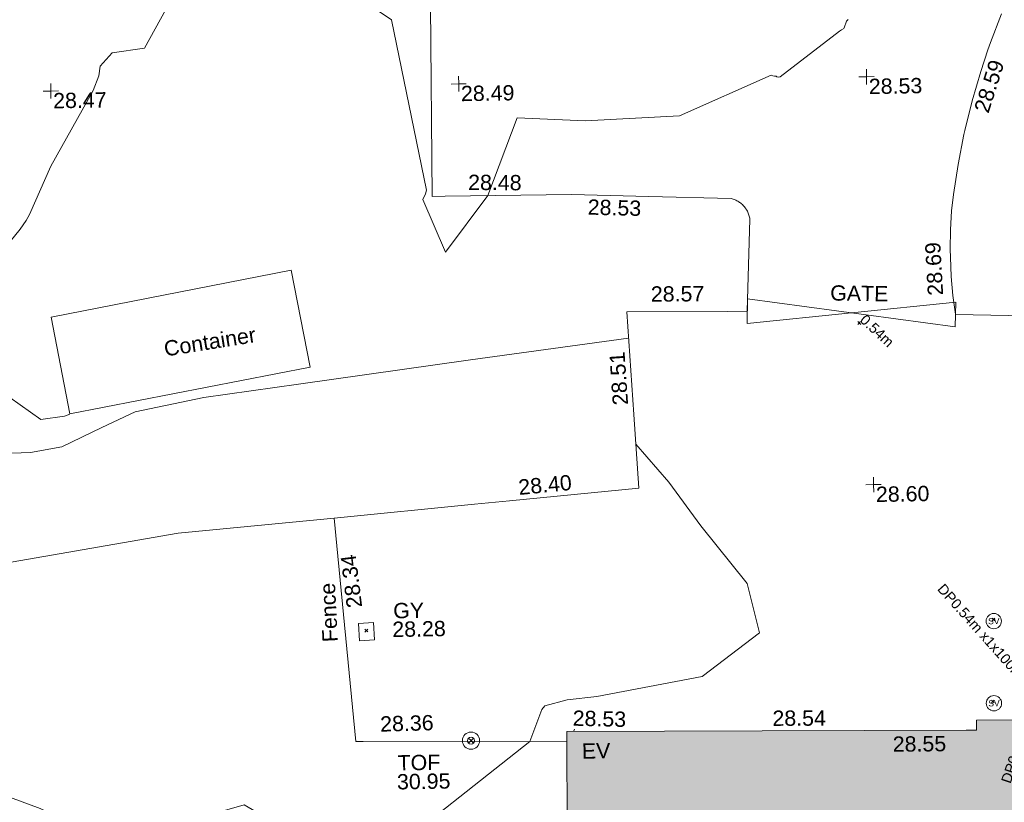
# Model space of a CAD drawing. Header units: millimetres. Extents: x -287732 to 520720, y -88450 to 287754.
# Tile 263 of 383: x -6642 to 17496, y 207073 to 226257. Entities that reach past the tile are written whole.
import ezdxf

# ---------------------------------------------------------------- set-up
doc = ezdxf.new("R2010")
doc.units = ezdxf.units.MM
doc.linetypes.add('IMPORT-UG_ELEC_QLB2 _2_', pattern=[2500, 1500, -300.0000000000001, 0, -50, 150, -300.0000000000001, 0, -200])
doc.linetypes.add('IMPORT-UG_ELEC_STREET LIGHTING_QLB2 _2_', pattern=[2700, 1500, -300.0000000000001, 0, -250, 150, -300.0000000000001, 0, -200])
for name, color, linetype, lineweight, true_color in [('00__TOPO__TOP_OF_FENCE_SYMBOL', 7, 'Continuous', 9, 0x666666), ('00_TOPO_EAVE', 7, 'Continuous', 9, 0x666666), ('00_TOPO_SERV_STOP_VALVE', 7, 'Continuous', 9, 0x666666), ('00_UAV_BUILDING_OUTLINE', 5, 'Continuous', 9, 0x0000ff), ('00_UAV_EAVE', 7, 'Continuous', 9, 0x666666), ('00_UAV_FENCE', 7, 'Continuous', 9, 0x264c2f), ('00_UAV_GATE', 7, 'Continuous', 9, 0xa50000), ('00_UAV_LEVEL_SPOT', 7, 'Continuous', 9, 0x666666), ('00_UAV_SERV_GULLY', 7, 'Continuous', 9, 0x5252a5), ('00_UAV_TOP_OF_FENCE', 6, 'Continuous', 9, 0xff00ff), ('00_UAV_VEGETATION', 7, 'Continuous', 9, 0x52a552), ('01_DTM_CONTOUR_MNR', 7, 'Continuous', 9, 0xa5a552), ('12333-PUM-2D-U-0001-C01 - Rev2_REVIT IMPORT_dwg', 7, 'Continuous', 9, 0x767676), ('A_RHA_Line', 7, 'Continuous', 9, 0x00a600), ('PUM-ELECTRIC-QLB2', 1, 'IMPORT-UG_ELEC_QLB2 _2_', 9, 0xff0000)]:
    doc.layers.add(name, color=color, linetype=linetype, lineweight=lineweight, true_color=true_color)
for name, color, linetype, lineweight in [('00_UAV_CONTAINER', 7, 'Continuous', 9), ('00_UAV_DRIVE_WAY', 7, 'Continuous', 9), ('A_RHA_Detail', 7, 'Continuous', 9), ('GEN-TEXT', 7, 'Continuous', 9)]:
    doc.layers.add(name, color=color, linetype=linetype, lineweight=lineweight)
doc.styles.add('Arial_1', font='arial.ttf', dxfattribs={"height": 250})
doc.styles.add('Swis721 Lt BT', font='swissl.ttf', dxfattribs={"height": 399.9999999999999})
doc.styles.add('Swis721 Lt BT_2', font='swissl.ttf', dxfattribs={"height": 375})

# ---------------------------------------------------------------- blocks, each defined once
blk = doc.blocks.new('12333-PUM-2D-U-0001-C01 - Rev2_REVIT IMPORT_dwg_MSL_Eaves_SYM_1-V77-Site Location Plan Proposed')
at = {"layer": '00_TOPO_EAVE', "color": 254, "true_color": 0xcccccc}
blk.add_line((64.5046013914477, 198.1352292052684), (116.0873754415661, 356.5791934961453), dxfattribs=at)
blk = doc.blocks.new('12333-PUM-2D-U-0001-C01 - Rev2_REVIT IMPORT_dwg__U71-2077601-Site Location Plan Proposed')
at = {"layer": '00_UAV_GATE', "color": 9, "true_color": 0xe1aaaa, "flags": 128}
blk.add_lwpolyline([(9.869263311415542, 299.8376187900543), (-9.869263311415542, -299.8376187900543), (-5094.130736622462, 467.8376187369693), (-5113.869263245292, -131.8376188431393)], close=True, dxfattribs=at)
blk = doc.blocks.new('12333-PUM-2D-U-0001-C01 - Rev2_REVIT IMPORT_dwg_MSL_Sluice_Valve_SYM-2077246-Site Location Plan Proposed')
at = {"layer": '00_TOPO_SERV_STOP_VALVE', "color": 254, "true_color": 0xcccccc}
blk.add_circle((0, 0), 500.0000000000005, dxfattribs=at)
at = {"layer": '00_TOPO_SERV_STOP_VALVE', "insert": (0, 198.9876086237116), "char_height": 399.9999999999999, "width": 785.1100955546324, "attachment_point": 2, "line_spacing_factor": 1.005061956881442, "style": 'Swis721 Lt BT'}
blk.add_mtext('SV', dxfattribs=at)
blk = doc.blocks.new('12333-PUM-2D-U-0001-C01 - Rev2_REVIT IMPORT_dwg_MSL_Node_LineworkTOF-2077248-Site Location Plan Proposed')
at = {"layer": '00__TOPO__TOP_OF_FENCE_SYMBOL', "color": 254, "true_color": 0xcccccc, "flags": 128}
for points in [[(165.3591892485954, 165.3591892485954), (0, 0), (-165.3591892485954, 165.3591892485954)], [(165.3591892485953, -165.3591892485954), (0, 0), (-165.3591892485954, -165.3591892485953)]]:
    blk.add_lwpolyline(points, dxfattribs=at)
at = {"layer": '00__TOPO__TOP_OF_FENCE_SYMBOL', "color": 254, "true_color": 0xcccccc}
for radius in [562.5594001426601, 233.853208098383]:
    blk.add_circle((0, 0), radius, dxfattribs=at)
blk = doc.blocks.new('12333-PUM-2D-U-0001-C01 - Rev2_REVIT IMPORT_dwg_UAV-2077255-Site Location Plan Proposed')
at = {"layer": '00_UAV_LEVEL_SPOT', "color": 254, "true_color": 0xcccccc, "flags": 128}
for points in [[(0, -500.0000000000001), (0, 0), (-500.0000000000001, 0)], [(500.0000000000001, 0), (0, 0), (0, 500.0000000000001)]]:
    blk.add_lwpolyline(points, dxfattribs=at)
blk = doc.blocks.new('12333-PUM-2D-U-0001-C01 - Rev2_REVIT IMPORT_dwg_MGS62954_T2_Galway_ITM_3d_Rev1-2077680-Site Location Plan Proposed')
at = {"layer": '00_UAV_CONTAINER', "color": 254, "true_color": 0xcccccc, "flags": 128}
blk.add_lwpolyline([(533899909.474, 725774460.579), (533905816.474, 725775502.579), (533906237.1468066, 725773117.8244237), (533900330.1468066, 725772075.8244237)], close=True, dxfattribs=at)
at = {"layer": '00_UAV_DRIVE_WAY', "color": 254, "true_color": 0xcccccc, "flags": 128}
for points in [[(533916975.474, 725774304.5790001), (533917080.4414999, 725776559.8055), (533917076.690095, 725776585.1326987), (533917071.8813877, 725776610.2805886), (533917066.0238141, 725776635.2050518), (533917059.1276504, 725776659.8623621), (533917051.2049947, 725776684.209263), (533917042.2697462, 725776708.2030405), (533917032.3375803, 725776731.8016021), (533917021.4259214, 725776754.963548), (533917009.5539124, 725776777.6482439), (533916996.7423804, 725776799.8158935), (533916983.0138018, 725776821.4276069), (533916968.3922608, 725776842.4454701), (533916952.9034083, 725776862.8326104), (533916936.5744177, 725776882.553262), (533916919.433935, 725776901.5728278), (533916901.5120309, 725776919.8579414), (533916882.840146, 725776937.3765244), (533916863.4510375, 725776954.0978434), (533916855.474, 725776960.579), (533916835.1372775, 725776976.133991), (533916814.1670182, 725776990.8237244), (533916792.6000113, 725777004.6224289), (533916770.4740925, 725777017.505897), (533916747.8280784, 725777029.4515269), (533916724.7016973, 725777040.4383618), (533916701.1355214, 725777050.447127), (533916677.1708933, 725777059.460264), (533916652.8498552, 725777067.46196), (533916631.4740001, 725777073.5790001), (533914615.0344678, 725777160.0640247), (533912714.474, 725777241.5789999), (533909617.1817485, 725777252.4817597), (533909305.4740001, 725777253.579), (533909343.4881896, 725781941.6789397)], [(533923334.4415001, 725781481.8055001), (533923053.237981, 725780787.6176878), (533922988.0518757, 725780605.07846), (533922801.3506938, 725780082.2632154), (533922579.2215339, 725779366.9795134), (533922387.2401917, 725778643.0214334), (533922363.4415, 725778543.8055), (533922206.1203835, 725777811.5335534), (533922079.6016309, 725777073.3160088), (533922024.4415001, 725776674.8055), (533921991.1096387, 725776208.5319859), (533921977.3325235, 725775741.2716792), (533921977.3367808, 725775733.3619025), (533921977.4414999, 725775538.8055001), (533921991.7216083, 725775071.560295), (533922025.5553892, 725774605.3229324), (533922078.8834863, 725774140.9113506), (533922079.4739999, 725774136.579)]]:
    blk.add_lwpolyline(points, dxfattribs=at)
at = {"layer": '00_UAV_FENCE', "color": 254, "true_color": 0xcccccc}
blk.add_line((533922079.4739999, 725774136.579), (533925815.1303381, 725774002.0280963), dxfattribs=at)
at = {"layer": '00_UAV_FENCE', "color": 254, "true_color": 0xcccccc, "flags": 128}
blk.add_lwpolyline([(533912371.658218, 725763825.1285698), (533907375.3633725, 725763925.9490051), (533907195.474, 725763929.5790001), (533906812.3252095, 725768734.2823689), (533906758.474, 725769409.5790001), (533910209.4739999, 725769690.5789999), (533911066.4202439, 725769758.5906067), (533914241.474, 725770010.5789999), (533914149.3723854, 725771822.0503025), (533914021.474, 725774337.5789999), (533916502.1127393, 725774309.8670574), (533916975.474, 725774304.5790001)], dxfattribs=at)
at = {"layer": '00_UAV_SERV_GULLY', "color": 254, "true_color": 0xcccccc, "flags": 128}
blk.add_lwpolyline([(533907682.4739999, 725766836.5789999), (533907700.474, 725766407.579), (533907334.7834584, 725766392.2353408), (533907316.7834584, 725766821.2353408)], close=True, dxfattribs=at)
at = {"layer": '00_UAV_VEGETATION', "color": 254, "true_color": 0xcccccc, "flags": 128}
for points in [[(533895788.5928769, 725784223.5382576), (533896059.6834999, 725782542.4735001), (533896064.6834999, 725781457.4735001), (533895991.6834999, 725780545.4735), (533896104.6834999, 725778826.4735), (533896080.6834999, 725778102.4735), (533896219.6834999, 725777132.4735), (533896377.6835, 725776176.4735), (533896427.6834999, 725775523.4735001), (533896338.6835, 725774719.4735001), (533896258.6834999, 725774219.4735), (533896074.6834999, 725773501.4735001), (533896034.6835, 725772350.4735), (533896322.6834999, 725771797.4735001), (533896951.6835, 725771366.4735001), (533897740.6835001, 725771118.4735001), (533899345.6835, 725771152.4735001), (533900116.6834999, 725771274.4735), (533901106.6834999, 725771733.4735), (533901930.6834999, 725772099.4735001), (533903618.6834999, 725772421.4735), (533905947.6834999, 725772705.4735), (533910170.6834999, 725773235.4735), (533914054.0476643, 725773696.914248)], [(533906758.474, 725769409.579), (533902934.6834999, 725769110.4735), (533898064.6834999, 725768349.4735), (533893800.6834999, 725767877.4735001), (533893376.6834999, 725767857.4735), (533893000.6835, 725768117.4735), (533892716.6834999, 725769199.4735001), (533892985.6835, 725775845.4735), (533893038.6834999, 725780543.4735), (533892993.9885961, 725782206.2243586)]]:
    blk.add_lwpolyline(points, dxfattribs=at)
at = {"layer": '01_DTM_CONTOUR_MNR', "color": 254, "true_color": 0xcccccc, "flags": 128}
for points in [[(533900331.0128747, 725772070.9147645), (533900194.1931263, 725772023.8978944), (533899615.153304, 725771952.8252816), (533898866.9521033, 725772502.5062977)], [(533898941.5479518, 725776331.7954342), (533899188.6875426, 725776629.3424811), (533899343.4784076, 725776839.6221323), (533899422.9999306, 725776980.4780989), (533899966.0413783, 725778156.2868669), (533901039.2134523, 725779990.860839), (533901182.6708929, 725780348.9550507), (533901218.4496279, 725780590.4796029), (533901518.7580801, 725780906.8085946), (533902316.5004525, 725781011.5730029), (533902851.0736693, 725781948.2268615)], [(533906551.3057993, 725782880.7747858), (533908378.643567, 725781601.1983268), (533909169.0654382, 725777405.1258894), (533909140.8350731, 725777318.7232517), (533909075.4603757, 725777182.4069834), (533909604.3905376, 725775877.3185407), (533910670.0000001, 725777250.0000001), (533911420.7454959, 725779139.3481535), (533913087.1609296, 725779041.9911081), (533915400.5043013, 725779126.1532164), (533917659.7801969, 725780078.2063928), (533917705.5994899, 725780065.4336735), (533917741.6496946, 725780054.3750002), (533917788.2035596, 725780049.1852058), (533917804.7423399, 725780039.1364905), (533917852.6155552, 725780024.1481113), (533917879.5455949, 725780036.873199), (533919353.4517398, 725781132.3808981), (533919405.2239403, 725781163.902699), (533919461.4222188, 725781191.8903105), (533919474.7961379, 725781209.0714775), (533919531.7851685, 725781368.9549524), (533919573.2873967, 725781407.7975446)], [(533898709.0697675, 725762699.0697675), (533899430.0000002, 725762420.0000001), (533900096.6666667, 725762086.6666669), (533900430.0000002, 725761989.6721312), (533901871.2442396, 725761861.2442398), (533902430.0000002, 725761886.6666667), (533904430.0000002, 725762420.0000001), (533905485.7409514, 725761779.0754515), (533906884.2189838, 725760930.0803449), (533907626.3153449, 725760925.164424), (533911460.0000001, 725763850), (533911770.7807658, 725764629.9885653), (533911847.7851323, 725764718.6578411), (533912396.6619048, 725764859.777143), (533913124.4250197, 725764929.7339251), (533915718.500338, 725765370.9169546), (533917139.1377092, 725766420.0000001), (533916855.8474578, 725767632.9237288), (533915750.4656863, 725769060.9313725), (533914984.3966476, 725770149.3619295), (533914186.3741246, 725771094.2933676)]]:
    blk.add_lwpolyline(points, dxfattribs=at)
at = {"xscale": 0.375, "yscale": 0.375, "zscale": 0.375}
for name, p in [('12333-PUM-2D-U-0001-C01 - Rev2_REVIT IMPORT_dwg_UAV-2077255-Site Location Plan Proposed', (533900000.0000001, 725780000)), ('12333-PUM-2D-U-0001-C01 - Rev2_REVIT IMPORT_dwg_UAV-2077255-Site Location Plan Proposed', (533910000.0000001, 725780000)), ('12333-PUM-2D-U-0001-C01 - Rev2_REVIT IMPORT_dwg_UAV-2077255-Site Location Plan Proposed', (533920000.0000001, 725780000)), ('12333-PUM-2D-U-0001-C01 - Rev2_REVIT IMPORT_dwg_UAV-2077255-Site Location Plan Proposed', (533920000.0000001, 725770000.0000001)), ('12333-PUM-2D-U-0001-C01 - Rev2_REVIT IMPORT_dwg_MSL_Sluice_Valve_SYM-2077246-Site Location Plan Proposed', (533922887.014, 725766604.0155)), ('12333-PUM-2D-U-0001-C01 - Rev2_REVIT IMPORT_dwg_MSL_Sluice_Valve_SYM-2077246-Site Location Plan Proposed', (533922856.014, 725764590.0155)), ('12333-PUM-2D-U-0001-C01 - Rev2_REVIT IMPORT_dwg_MSL_Node_LineworkTOF-2077248-Site Location Plan Proposed', (533910021.6835, 725763898.4735001)), ('12333-PUM-2D-U-0001-C01 - Rev2_REVIT IMPORT_dwg_MSL_Eaves_SYM_1-V77-Site Location Plan Proposed', (533912515.6834999, 725764005.4735))]:
    blk.add_blockref(name, p, dxfattribs=at)
blk.add_blockref('12333-PUM-2D-U-0001-C01 - Rev2_REVIT IMPORT_dwg__U71-2077601-Site Location Plan Proposed', (533922079.4739999, 725774136.579))
at = {"layer": '00_UAV_BUILDING_OUTLINE', "color": 251, "true_color": 0x666666, "char_height": 375, "width": 1495.902363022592, "attachment_point": 1, "line_spacing_factor": 1.005061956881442, "style": 'Swis721 Lt BT_2'}
for s, insert, rotation in [('28.53', (533912531.2521807, 725764595.8848848), 357.615642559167), ('28.54', (533917421.7556834, 725764506.4295523), 359.194663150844), ('28.55', (533920358.120575, 725763819.8035932), 359.56158790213)]:
    blk.add_mtext(s, dxfattribs=dict(at, insert=insert, rotation=rotation))
at = {"layer": '00_UAV_CONTAINER', "color": 251, "true_color": 0x666666, "insert": (533902640.1274183, 725773814.0258278), "char_height": 375, "width": 2621.390807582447, "attachment_point": 1, "rotation": 8.080394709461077, "line_spacing_factor": 1.005061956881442, "style": 'Swis721 Lt BT_2'}
blk.add_mtext('Container', dxfattribs=at)
at = {"layer": '00_UAV_DRIVE_WAY', "color": 251, "true_color": 0x666666, "char_height": 375, "width": 1495.902363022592, "attachment_point": 1, "line_spacing_factor": 1.005061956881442, "style": 'Swis721 Lt BT_2'}
for s, insert, rotation in [('28.59', (533922615.0823121, 725779154.1408875), 71.41559380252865), ('28.48', (533910194.4067525, 725777771.0559101), 358.586512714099), ('28.53', (533913119.3764915, 725777115.2180048), 357.54409110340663), ('28.69', (533921411.5142412, 725774599.8505014), 92.22687425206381)]:
    blk.add_mtext(s, dxfattribs=dict(at, insert=insert, rotation=rotation))
at = {"layer": '00_UAV_EAVE', "insert": (533912733.1228807, 725763782.9281785), "char_height": 375, "width": 736.078940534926, "attachment_point": 1, "line_spacing_factor": 1.005061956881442, "style": 'Swis721 Lt BT_2'}
blk.add_mtext('EV', dxfattribs=at)
at = {"layer": '00_UAV_FENCE', "color": 251, "true_color": 0x666666, "char_height": 375, "attachment_point": 1, "line_spacing_factor": 1.005061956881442, "style": 'Swis721 Lt BT_2'}
for s, insert, width, rotation in [('28.57', (533914622.2442673, 725774955.3740963), 1495.902363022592, 359.34564997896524), ('28.51', (533913642.0871521, 725772046.5810499), 1495.902363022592, 92.9106139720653), ('28.40', (533911276.4558573, 725770272.0469394), 1495.902363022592, 4.537772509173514), ('28.34', (533907038.2450743, 725767183.4654176), 1495.902363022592, 96.06990240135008), ('Fence', (533906426.3424113, 725766366.0720077), 1681.10932225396, 91.8819391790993), ('28.36', (533907799.095488, 725764531.4636825), 1495.902363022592, 0.6291699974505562)]:
    blk.add_mtext(s, dxfattribs=dict(at, insert=insert, width=width, rotation=rotation))
at = {"layer": '00_UAV_GATE', "color": 251, "true_color": 0x666666, "insert": (533919024.4540675, 725774906.9872707), "char_height": 375, "width": 1567.13580888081, "attachment_point": 1, "rotation": 358.0149757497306, "line_spacing_factor": 1.005061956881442, "style": 'Swis721 Lt BT_2'}
blk.add_mtext('GATE', dxfattribs=at)
at = {"layer": '00_UAV_LEVEL_SPOT', "char_height": 375, "width": 1495.902363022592, "attachment_point": 1, "line_spacing_factor": 1.005061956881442, "style": 'Swis721 Lt BT_2'}
for s, insert in [('28.47', (533900051.8765643, 725779949.1441548)), ('28.49', (533910051.8765643, 725779949.1441548)), ('28.53', (533920051.8765643, 725779949.1441548)), ('28.60', (533920051.8765643, 725769949.1441547))]:
    blk.add_mtext(s, dxfattribs=dict(at, insert=insert))
at = {"layer": '00_UAV_SERV_GULLY', "color": 251, "true_color": 0x666666, "char_height": 375, "attachment_point": 1, "line_spacing_factor": 1.005061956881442, "style": 'Swis721 Lt BT_2'}
for s, insert, width in [('GY', (533908169.6210902, 725767303.6411109), 821.5590755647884), ('28.28', (533908139.6399926, 725766846.8049088), 1495.902363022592)]:
    blk.add_mtext(s, dxfattribs=dict(at, insert=insert, width=width))
at = {"layer": '00_UAV_TOP_OF_FENCE', "color": 251, "true_color": 0x666666, "char_height": 375, "attachment_point": 1, "line_spacing_factor": 1.005061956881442, "style": 'Swis721 Lt BT_2'}
for s, insert, width in [('TOF', (533908211.4872518, 725763571.8225783), 1163.479615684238), ('30.95', (533908189.0636101, 725763108.4458735), 1495.902363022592)]:
    blk.add_mtext(s, dxfattribs=dict(at, insert=insert, width=width))
blk = doc.blocks.new('12333-PUM-2D-U-0001-C01 - Rev2_REVIT IMPORT_dwg-1620468-Site Location Plan Proposed')
at = {"layer": 'GEN-TEXT', "color": 253, "true_color": 0xaaaaaa}
for p, q in [((278600.994813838, 158078.2884822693), (278671.7054919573, 158148.9991603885)), ((278671.7054919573, 158078.2884822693), (278600.994813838, 158148.9991603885)), ((266388.9948137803, 150751.2884822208), (266459.7054918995, 150821.9991603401)), ((266459.7054918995, 150751.2884822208), (266388.9948137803, 150821.9991603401)), ((281765.9948138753, 150753.2884823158), (281836.7054919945, 150823.9991604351)), ((281836.7054919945, 150753.2884823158), (281765.9948138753, 150823.9991604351)), ((281713.9948138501, 148745.2884822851), (281784.7054919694, 148815.9991604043)), ((281784.7054919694, 148745.2884822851), (281713.9948138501, 148815.9991604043))]:
    blk.add_line(p, q, dxfattribs=at)
blk.add_blockref('12333-PUM-2D-U-0001-C01 - Rev2_REVIT IMPORT_dwg_MGS62954_T2_Galway_ITM_3d_Rev1-2077680-Site Location Plan Proposed', (-533641079.6498471, -725615854.3561786))
at = {"layer": 'PUM-ELECTRIC-QLB2', "char_height": 250, "attachment_point": 2, "line_spacing_factor": 0.9417779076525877, "style": 'Arial_1'}
for s, insert, width, rotation in [('0.54m', (279156.8102659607, 158004.9748629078), 1160.025439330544, 315.9215684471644), ('DP0.54m x1x100mm', (281675.0234246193, 150477.8707053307), 3893.2779916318, 310.75360303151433), ('DP0.32m x2x4x100mm', (282524.01188082, 148536.9323333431), 4334.026443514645, 70.24687659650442)]:
    blk.add_mtext(s, dxfattribs=dict(at, insert=insert, width=width, rotation=rotation))

msp = doc.modelspace()

# ---------------------------------------------------------------- hatches: boundary and pattern name
at = {"layer": 'A_RHA_Detail', "true_color": 0xc0c0c0}
h = msp.add_hatch(color=9, dxfattribs=at)
h.paths.add_polyline_path([(-80880.60083809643, -68502.79057078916), (-80400.865924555, -68483.41509113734), (-80400.865924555, -62984.64684185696), (-24474.85765177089, -63009.32043784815), (-24456.14471271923, -50840.30023858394), (-36622.55041039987, -50831.65104353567), (-36622.55041039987, -44228.57792613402), (-50959.0526582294, -44218.38599194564), (-50959.0526582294, -42573.78171514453), (-54563.9325804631, -42571.21897729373), (-54565.69773352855, -45054.17447474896), (-92408.82109321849, -45027.27149621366), (-92411.78875845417, -49201.74309222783), (-100061.9988811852, -49201.74309222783), (-100052.2214449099, -64852.82557838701), (-86120.90825229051, -64852.82557838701), (-86092.1662649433, -62957.90041523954), (-84861.10047608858, -62957.90041523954), (-84854.79052929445, -68240.109737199), (-80870.60226892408, -68240.10973722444)])
h.paths.add_polyline_path([(-137238.9269902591, -68461.9384092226), (-132719.7426408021, -68433.0633692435), (-132847.0731201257, -62850.04282283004), (-130454.6837966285, -62916.63108078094), (-130498.2830220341, -61355.85393642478), (-117581.136331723, -61423.42893438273), (-117492.3908565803, -49183.91309190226), (-125136.5200282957, -49178.47881952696), (-125133.572703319, -45032.61887136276), (-163007.1824077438, -45005.6942194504), (-163007.1824076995, -44090.2963411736), (-163123.8521269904, -44090.21339942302), (-163122.6389897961, -42383.75184302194), (-166563.8543419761, -42383.75184298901), (-166565.034908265, -44044.39824208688), (-193158.4656786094, -44025.49275805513), (-193195.152889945, -62863.65652504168), (-137269.7106414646, -62916.63108078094), (-137254.3708868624, -65679.90523788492)])
h.paths.add_polyline_path([(120310.9497607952, -32334.28230164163), (120312.4652266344, -31610.73011961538), (133451.2244789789, -31638.24899384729), (133469.2230092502, -19717.98315780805), (121295.7536929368, -19692.48606430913), (121319.8434528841, -8190.941560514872), (112277.0825930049, -8172.001674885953), (112263.1770823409, -14811.1234547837), (78285.85310969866, -14739.95861438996), (78292.82277619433, -8167.077575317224), (75241.99098605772, -8160.673431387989), (69355.76844233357, -8152.931592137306), (69353.6659720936, -9156.74635762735), (68372.60878945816, -9154.691552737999), (68372.60878945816, -13705.52853215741), (69333.7233474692, -13707.54156770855), (69325.07112547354, -16249.53369228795), (66623.4489111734, -16249.53369228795), (66619.79243935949, -17995.29925530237), (65989.07757494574, -17995.2992552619), (65985.44262772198, -19730.78799483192), (57152.23993377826, -19712.28702421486), (57127.42535098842, -31559.89463417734), (70277.87165424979, -31587.43801817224), (70277.87165431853, -32271.7414715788), (78263.96947909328, -32285.12944888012), (78266.62661740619, -31019.79372153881), (112335.8856506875, -31091.15111860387), (112335.8856506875, -32317.57330553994), (119781.4233959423, -32333.17321913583)])
h.paths.add_polyline_path([(7503.717409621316, -1791.439263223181), (15482.43097392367, -674.0213231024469), (15484.0826588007, 148.1327206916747), (56188.28042539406, 205.5276654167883), (56155.84326007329, 14338.3166313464), (18016.62665935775, 14236.48149539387), (17967.9025208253, 34313.18372071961), (21727.10644863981, 34324.0692624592), (21708.90974962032, 40608.10218321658), (18009.66447159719, 40608.10218321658), (17995.54603706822, 45483.75063442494), (9770.084204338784, 45420.6329473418), (3966.213879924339, 45446.76585222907), (3984.771235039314, 14176.56786832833), (1023.062455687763, 14176.56786837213), (-276.5134647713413, 14190.52623461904), (-231.6790044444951, 5968.135265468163), (-226.4491536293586, 193.7444677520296), (553.0869992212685, 183.4716499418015), (7477.609307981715, 143.2867586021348), (7488.638446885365, -674.0213231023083)])
h.paths.add_polyline_path([(77755.59663317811, 53.47451145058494), (77729.51881611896, 1699.844979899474), (94464.47132486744, 1659.976083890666), (94606.37913471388, 17991.390236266), (88810.4190114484, 18015.03260816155), (88799.89418497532, 14436.74271609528), (69413.88950349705, 14457.8773889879), (69377.35724448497, 99.62816357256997), (75241.99098605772, 67.32134432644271)])
h.paths.add_polyline_path([(61252.12079701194, 46453.95617366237), (105774.7348988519, 46472.68783506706), (105768.2642198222, 61852.61234306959), (92285.13876309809, 61852.61234306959), (92308.59670399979, 65784.30757140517), (96107.4668000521, 65767.60445243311), (96059.68081117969, 75209.20847378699), (101084.8427276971, 75071.88872764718), (104988.0046543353, 74765.36560406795), (108403.6894220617, 74363.8408943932), (112009.2703903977, 73787.25420861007), (115645.3524815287, 73049.69667206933), (116890.8108051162, 72761.69136252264), (120208.9929833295, 71893.18353872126), (120865.241739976, 71703.68484519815), (124135.6329506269, 70669.67317906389), (127435.6253142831, 69480.50055823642), (127820.4368670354, 69394.93141813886), (128274.3081769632, 69331.69585753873), (128731.8791144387, 69306.66104516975), (129189.9401488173, 69320.00258290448), (129645.2782985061, 69371.62688826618), (130094.6997111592, 69461.17185603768), (130535.0520071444, 69588.00939074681), (130963.246434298, 69751.24981927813), (131376.2795165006, 69949.74812590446), (131771.2541232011, 70182.11198903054), (132162.5575600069, 70460.5404660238), (132496.0921583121, 70741.69081113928), (132820.871367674, 71064.98072578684), (133117.4593294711, 71414.31364272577), (133383.77568926, 71787.23923950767), (133616.5473239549, 72178.5372844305), (133817.1647262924, 72590.54524898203), (133982.6025969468, 73017.89547513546), (134111.7005086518, 73457.59040801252), (134203.5529320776, 73906.54590458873), (134257.5155883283, 74361.61286216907), (134272.5462649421, 74819.5993153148), (134250.5259875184, 75277.29281745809), (134189.6227572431, 75731.48297747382), (134090.9274700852, 76178.98397757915), (133955.1324028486, 76616.65691993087), (133783.1900598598, 77041.43184345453), (133576.3064937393, 77450.32925647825), (133335.932843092, 77840.48103920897), (133063.7551572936, 78209.15055532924), (132761.6825665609, 78553.75185442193), (132431.8338935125, 78871.8678050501), (132076.5227905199, 79161.26705197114), (131698.2415080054, 79419.91966861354), (131299.6434187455, 79646.01139197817), (131093.5942456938, 79746.34209763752), (132146.0467355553, 83110.22226145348), (122787.7632953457, 86282.54285518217), (121604.3555412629, 82800.3591886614), (117095.9864227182, 83870.84033785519), (116841.9598400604, 83526.35449572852), (116120.5435466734, 91221.93611972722), (110237.7341284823, 91274.27491021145), (110194.3680786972, 90435.39030214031), (104988.0046543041, 90486.49901390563), (104973.2761846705, 94309.82427956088), (103746.1314668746, 94309.8242795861), (103839.9937121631, 122852.1474271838), (96365.09202306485, 122931.9599470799), (96350.3400238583, 123952.4168585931), (104555.5505249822, 123902.1925226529), (104607.3234458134, 120248.5396156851), (125502.5015002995, 120134.1933400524), (125662.0200253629, 137657.3796882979), (114479.5865733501, 137699.2256881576), (114382.306264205, 129149.9458158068), (104644.159003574, 129187.9975073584), (104577.9931702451, 126217.3903144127), (101184.4926406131, 126159.1566967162), (101264.6166812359, 135959.2655565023), (89967.23178808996, 135988.8856164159), (89927.63362986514, 125823.6463181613), (93630.53562302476, 125840.7948842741), (93580.65688892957, 122931.9599470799), (88697.38835376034, 122904.7310126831), (88679.3898954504, 95739.09143775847), (86378.25848996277, 95739.09143775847), (86378.18187189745, 96178.1008337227), (83279.50743284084, 96200.92083327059), (83273.62493422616, 95735.74732133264), (70169.67509619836, 95733.22421950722), (70166.26842742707, 96272.07409347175), (66674.99731294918, 96257.14073655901), (66654.74538556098, 95755.71092136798), (65784.77231079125, 95755.71092136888), (65887.65094984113, 117470.630565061), (53473.3427162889, 117487.9046429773), (53434.44066309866, 98570.46349063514), (40649.41626916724, 98570.46349063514), (40610.16711559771, 94406.01479078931), (38853.82372868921, 94410.36303440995), (38848.65589191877, 89463.65332729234), (40612.46601912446, 89518.45976927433), (40665.38257362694, 86257.73741128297), (38372.19584460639, 86305.72309285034), (38369.79374539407, 76901.0507917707), (50937.9512507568, 76944.40198294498), (50922.88567286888, 74598.78180889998), (56484.9061132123, 74588.85093771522), (56484.9061132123, 75194.85181995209), (92465.4037153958, 75233.0258166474), (92645.92783662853, 71766.64845094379), (89810.55521366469, 69362.83965827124), (85313.16173974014, 69360.94750420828), (85313.16173974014, 66907.4050808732), (75210.14498263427, 66903.15451589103), (75210.14498263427, 63815.70944550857), (70819.40014309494, 63815.70999200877), (70819.21601505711, 64253.35708059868), (69456.83415683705, 64253.35708059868), (69455.7195737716, 66901.99623166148), (61303.32856759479, 66898.5668068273), (61304.56054988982, 63970.32021231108), (70500.41048208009, 63970.32021219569), (70500.4088543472, 61852.59006207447), (61245.6438848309, 61848.69637488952), (61252.03558504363, 46656.49344428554)])
h.paths.add_polyline_path([(-17153.16561239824, 48569.32684293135), (-17153.16561224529, 60770.38083685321), (-29362.88357759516, 60774.70428694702), (-29362.88357759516, 67399.20394580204), (-43507.24466814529, 67405.01911303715), (-43488.5313307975, 69093.07334175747), (-45766.41866231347, 69109.32868388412), (-45794.3462003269, 67405.01911303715), (-47272.11273194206, 67404.2124544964), (-47272.44887633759, 66454.91798908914), (-86004.56386332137, 66468.63299519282), (-86006.66970787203, 60521.58362721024), (-92662.87722510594, 60521.58362721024), (-92665.2138765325, 50184.35611932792), (-79752.0168396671, 50179.78309939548), (-79752.016597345, 48591.4932381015), (-17157.7163123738, 48569.32845417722)])
h.paths.add_polyline_path([(-201056.4185878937, 48628.75479108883), (-138377.9751621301, 48634.64535779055), (-138377.9751621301, 50133.28201003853), (-125467.710581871, 50134.49626164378), (-125468.6909603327, 60566.1903686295), (-132186.8595614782, 60565.86652591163), (-132187.4203588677, 66533.0197876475), (-170643.3098734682, 66805.61809689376), (-170643.3098732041, 67738.78475848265), (-200340.0100486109, 67488.93693764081), (-200348.7171487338, 60827.78025104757), (-201057.5650552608, 60827.71357558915), (-201056.6510294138, 51102.04313372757)])
h.paths.add_polyline_path([(-240051.5126725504, 54769.19491160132), (-239444.490259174, 54811.10754483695), (-239186.5396223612, 54841.92927608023), (-238764.8191577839, 54940.98166103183), (-238382.4735933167, 55122.46891388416), (-237990.3402229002, 55354.87497234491), (-237269.2031023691, 55936.21515020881), (-237032.4836384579, 56225.56611516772), (-236793.0039602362, 56569.31473944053), (-236554.5880578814, 57004.26389721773), (-236432.7219585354, 57267.46508908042), (-236300.081527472, 57753.26238983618), (-236250.7285154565, 58017.17885684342), (-236235.6490609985, 58516.21786804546), (-236233.2538429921, 58987.85640053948), (-236213.7029795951, 59823.48083769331), (-236363.8287855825, 59820.86038205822), (-236634.0279869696, 60698.06075827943), (-236391.9547756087, 61432.19726339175), (-236225.4740089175, 61435.10319600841), (-236201.6036569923, 62637.68779596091), (-232563.5271750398, 62639.28734435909), (-232563.5271750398, 63049.03842404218), (-232732.1945866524, 63049.15302218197), (-232860.1521277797, 63457.95890274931), (-232731.606808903, 63914.24862697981), (-232560.8209656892, 63914.24862697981), (-232515.1276847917, 70598.00033009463), (-240628.6947849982, 70598.85496273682), (-240629.7923196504, 72350.98321577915), (-246412.6011212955, 72347.36085933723), (-246412.6011212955, 70616.45923936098), (-254449.5805725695, 70618.60952619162), (-254454.637144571, 70754.06491720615), (-254469.7140363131, 73191.66276250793), (-263883.2532625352, 73267.83063688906), (-263902.4181505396, 68260.74348553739), (-263714.8217520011, 68259.82096572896), (-263552.9672900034, 67819.65434396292), (-263719.0883117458, 67392.2068408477), (-263913.6298699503, 67392.20684284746), (-263956.7001913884, 58633.76423459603), (-260181.1963171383, 58611.22607638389), (-260192.3146983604, 56354.25111579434), (-257184.684388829, 56339.46086021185), (-257213.4419957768, 57092.93866021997), (-257338.5163846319, 57093.27331223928), (-257471.0109294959, 57531.74572308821), (-257338.5163845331, 58062.22513696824), (-257203.4956297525, 58064.06881289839), (-257173.5751889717, 58598.54056692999), (-256478.2273617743, 58575.27357994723), (-256478.2273617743, 58788.51859473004), (-256013.0091299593, 58911.92701534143), (-255397.0786664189, 58780.99767617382), (-255397.0786664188, 58595.982422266), (-243809.885361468, 58585.92793201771), (-243805.3570672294, 58352.04527760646), (-243740.939469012, 57884.52572680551), (-243619.0830608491, 57421.84877545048), (-243424.3877545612, 56943.65915412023), (-243247.1437899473, 56608.24157713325), (-243003.0710579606, 56249.99021479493), (-242732.2093200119, 55932.75703082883), (-242371.7230178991, 55603.12658811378), (-242141.255125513, 55424.88676767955), (-241804.9643037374, 55216.88439822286), (-241529.4640827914, 55077.02869055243), (-241100.6275144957, 54917.18295003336), (-240836.2134980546, 54840.82833176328), (-240453.4486195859, 54788.60784130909), (-240218.9578693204, 54777.28227442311)])
h.paths.add_polyline_path([(40276.69022552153, 59895.36417752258), (40328.62676029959, 69196.9439153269), (36588.99968785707, 69217.8245910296), (36619.46637569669, 74674.25962428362), (32264.36460078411, 74687.02318924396), (32233.48293867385, 69156.26826306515), (11916.69390495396, 69269.70959686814), (11966.66200111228, 78218.75165974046), (29087.509017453, 78123.15526808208), (29143.44567205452, 88141.1370047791), (15719.348796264, 88216.09212953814), (15732.60379610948, 90589.9978889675), (4594.294101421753, 90652.19003489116), (4525.129359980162, 78265.12250449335), (10096.76365553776, 78234.01258731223), (10077.43887221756, 74773.03821910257), (4547.641142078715, 74803.91453678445), (4465.579974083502, 60107.1600234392), (19125.89094760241, 60025.30234268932), (19139.86249374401, 62527.53804644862), (31738.59196305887, 62457.19146404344), (31724.55430858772, 59943.11609815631), (38369.79364225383, 59906.01157293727)])
h.paths.add_polyline_path([(-246083.0241259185, 72334.29150213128), (-246083.0594797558, 72334.30275087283), (-246208.2905500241, 72334.29150213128)])
h.paths.add_polyline_path([(-114575.3004830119, 112178.0758695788), (-114575.3246435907, 112178.0758695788), (-114707.2752166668, 115801.5811617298)])
h.paths.add_polyline_path([(-154699.9178765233, 101760.4080976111), (-114382.050333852, 101776.0542914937), (-114382.050333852, 106926.9360164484), (-113755.641395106, 106927.1792101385), (-113757.5507412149, 111847.2721531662), (-114431.6837526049, 111847.2721531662), (-114431.8097758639, 112178.0758695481), (-114575.3004830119, 112178.0758695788), (-114578.9984943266, 121707.2390833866), (-123056.9849702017, 121707.2390833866), (-123068.8201032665, 156452.7036899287), (-119381.2340625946, 156454.1348067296), (-119381.2340625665, 160165.8597952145), (-115501.031452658, 160167.3662801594), (-115503.3750945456, 166206.5793118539), (-132411.7987151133, 166599.6604729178), (-132411.8243278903, 166665.6603411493), (-135275.0124468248, 166664.5490317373), (-135275.0124468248, 166628.1883101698), (-135911.3205076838, 166628.1944502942), (-135911.3479256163, 166352.1604668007), (-152521.1633846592, 166345.7146753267), (-152518.3680955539, 159142.6836790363), (-150699.3133726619, 159117.9265656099), (-150758.5477087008, 122560.691203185), (-151059.2005266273, 122560.691203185), (-151061.0981347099, 121302.4374932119), (-154138.3148337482, 121372.6012653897), (-154138.3148337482, 121865.1834517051), (-154704.3888425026, 121867.2611370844), (-154688.5451973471, 119352.3937021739), (-154745.5933227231, 119352.3715636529), (-154745.5763474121, 118722.1532660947), (-160794.1544526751, 118748.7442832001), (-160794.1544526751, 119410.5425977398), (-163852.1622693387, 119422.408321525), (-163855.0715294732, 118762.2003111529), (-167568.6765459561, 118778.5256058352), (-166634.6619849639, 124395.1277019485), (-166930.050559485, 124500.0918161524), (-167568.6765459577, 124707.6250903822), (-168028.2173235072, 124841.3808647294), (-168630.5006276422, 124991.3056740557), (-169238.2056069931, 125117.4693074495), (-169850.3952285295, 125219.6772876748), (-170466.1255403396, 125297.7720169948), (-171089.11025998, 125351.8553033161), (-171704.4065937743, 125381.1774255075), (-172325.0479971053, 125386.3595015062), (-172782.2248668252, 125374.5832362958), (-173401.7764235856, 125337.4554476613), (-174109.844898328, 125263.4341236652), (-174634.1213722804, 125190.4100126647), (-175245.0145766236, 125080.719099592), (-176047.1958093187, 124895.7675260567), (-176665.4852587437, 124724.7228134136), (-177045.3001228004, 124609.1129151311), (-177631.5127792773, 124405.2077276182), (-176665.4852586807, 118818.5158794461), (-177558.9402083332, 118822.4435768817), (-177662.2853368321, 125263.4341236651), (-176365.3912351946, 126542.9270807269), (-159462.2970490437, 126319.910391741), (-157057.7396790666, 128609.0850976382), (-157060.6673204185, 136153.1661957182), (-158638.8016610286, 137740.2441626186), (-159352.3735831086, 137740.2441626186), (-161634.4140634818, 140201.1078539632), (-168727.9404945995, 140256.8191146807), (-171035.0401161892, 137942.8847305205), (-174184.1459014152, 137942.8847305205), (-176460.1167434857, 140292.2858551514), (-177341.6856934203, 140292.2858551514), (-177341.7113613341, 140358.4281613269), (-183428.5803825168, 140356.0660244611), (-185921.6385985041, 137917.4639994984), (-185921.6385985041, 131757.3091155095), (-186906.8767412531, 131756.9267733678), (-187725.3914540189, 130809.9989183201), (-187724.058890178, 127376.1828148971), (-186481.0281350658, 126304.5577463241), (-186479.4846754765, 122327.2959175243), (-185176.2828158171, 121059.4673825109), (-180304.1129154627, 121059.4673824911), (-180304.1136492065, 118802.0484409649), (-193555.3706955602, 118802.0484409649), (-193555.368699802, 133117.8341649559), (-192593.6442938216, 133118.2073819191), (-192593.6442938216, 134200.8158367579), (-192224.6284783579, 134200.9592041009), (-192225.5653014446, 136615.0101267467), (-192595.0012460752, 136615.0101267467), (-192595.4357332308, 137734.4745165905), (-193589.2709668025, 137734.4746851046), (-193589.2685988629, 147474.570583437), (-193163.2062206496, 147492.8644732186), (-192765.7252967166, 147531.087133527), (-192359.9383250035, 147589.5931622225), (-192199.8207947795, 147616.5827294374), (-191882.7548926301, 147682.9245600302), (-191568.5380070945, 147761.6632019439), (-191257.654638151, 147852.677242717), (-190828.6072909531, 148002.2045655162), (-190647.7999969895, 148070.9514233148), (-190349.7690789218, 148197.8750094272), (-190056.9509284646, 148336.4013817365), (-189769.797051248, 148486.3169427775), (-189405.3590254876, 148698.0567944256), (-189132.906026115, 148873.2749095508), (-188867.542109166, 149059.0543929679), (-188609.6764469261, 149255.1087866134), (-188354.9814055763, 149465.3525772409), (-188079.6339208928, 149713.879248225), (-187884.9836199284, 149901.8220103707), (-187545.928247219, 150265.8040604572), (-187446.29984479, 150378.3960832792), (-187241.3270201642, 150629.2310214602), (-187046.3599558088, 150887.9197697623), (-186861.6992771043, 151154.0634500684), (-186546.1373636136, 151669.829875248), (-186524.4196769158, 151707.0632450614), (-163675.2898318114, 151669.829875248), (-163687.5843045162, 148134.07679455), (-157303.6541541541, 148136.492106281), (-157303.6541541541, 155759.91501608), (-157557.4317586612, 155765.0384228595), (-157555.9168973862, 166678.0466575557), (-187009.2021991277, 166699.7464767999), (-187013.0952111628, 162054.4009359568), (-188707.17754695, 162044.5925187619), (-188705.9961892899, 155021.5333641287), (-188737.9999316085, 154650.5326604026), (-188799.0133969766, 154283.1866125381), (-188857.2045401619, 154035.4341107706), (-188966.1106131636, 153679.3368924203), (-189102.6200311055, 153332.8820747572), (-189265.8911675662, 152998.2056672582), (-189454.9174011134, 152677.371060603), (-189645.2484685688, 152421.3220123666), (-189916.9563410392, 152104.2450531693), (-190212.7041973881, 151809.4634871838), (-190530.6686598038, 151538.7947471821), (-190868.8893671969, 151293.9075915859), (-191225.281078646, 151076.3118324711), (-191597.6465194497, 150887.3490191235), (-192092.8415776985, 150682.5621956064), (-192519.2468154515, 150561.8451365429), (-192903.8930791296, 150482.240889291), (-193187.215491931, 150440.8868273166), (-193594.1866364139, 150407.1257787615), (-193594.5952989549, 151459.9895227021), (-205369.2399268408, 151455.4201247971), (-205354.4523517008, 113350.0822379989), (-207187.1580384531, 113349.3710182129), (-207184.3024929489, 105991.0636522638), (-205312.8748221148, 105991.1901500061), (-205311.2362476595, 101769.6553082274), (-175488.6451201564, 101781.2285901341), (-175488.6451201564, 110889.6985621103), (-154703.4627663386, 110897.5679794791), (-154700.2792295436, 102691.5597281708)])
h.paths.add_polyline_path([(193735.9435693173, 113047.8274774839), (208865.0938716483, 114991.0266430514), (208976.1154123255, 114126.6471160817), (216447.8967332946, 115086.3281915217), (216038.7305308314, 118271.9702413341), (232648.5073383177, 120405.3421626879), (233425.993615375, 114352.0734369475), (240632.2017567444, 115277.6440988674), (239854.8412683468, 121329.9334727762), (256406.8682407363, 123455.8879629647), (257091.7572256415, 118089.1198988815), (264572.2871227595, 119040.8180953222), (261877.8350555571, 138524.7609215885), (259178.7147038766, 138221.6086035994), (259197.3483655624, 137439.0084132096), (254686.1480587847, 136897.0007612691), (255412.6810205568, 131314.8303176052), (240852.7447969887, 129522.4514056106), (239771.0426543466, 137918.8519126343), (240649.5822431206, 138010.1984551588), (240062.3063116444, 142776.6750342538), (239165.7694642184, 142685.0143484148), (237630.9646614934, 151018.3171732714), (266172.8791088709, 154560.7889781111), (271297.1876944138, 142612.4006970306), (276531.7397502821, 144861.098714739), (274941.5029779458, 148527.9037281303), (302074.5307653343, 160134.9084326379), (300215.9323773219, 164320.1841173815), (301528.1613272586, 164907.0997989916), (300405.1237791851, 167477.8916353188), (299016.6944531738, 166945.7181824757), (295626.7488506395, 174518.754428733), (294333.0289184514, 177537.1551681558), (287288.8475947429, 174518.754428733), (289427.6893504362, 169661.0163463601), (272956.7816584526, 162557.1203578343), (271943.2187787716, 164897.4305293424), (267016.3118217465, 162764.0369715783), (268502.3094164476, 159357.0430143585), (265200.4029574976, 157946.4096681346), (226856.416695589, 153146.7821792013), (227510.3041274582, 148852.0205334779), (228280.9873165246, 141179.0007483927), (227302.3544112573, 141050.281300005), (227895.3788235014, 136433.1758633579), (228748.5501749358, 136523.8855003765), (229602.3077302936, 128023.7667641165), (217691.2359889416, 126493.8999679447), (217642.3600127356, 126874.433267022), (215138.5007311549, 126552.8357430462), (215194.9980427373, 126112.965074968), (215015.6132226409, 126089.924757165), (214840.9672575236, 127449.66446064), (192258.7012018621, 124549.1816390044), (193486.3576426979, 114991.0266430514)])
h.paths.add_polyline_path([(-78076.24187439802, 117605.5188722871), (-78076.23951902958, 117610.0871211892), (-78070.318122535, 129485.7330792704), (-74723.15926543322, 129478.385255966), (-74723.15926543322, 125435.7860624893), (-48015.64546086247, 125380.0246061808), (-47996.55031653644, 135872.5822179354), (-61198.15919578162, 135901.5630078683), (-74714.72264144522, 135923.5088764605), (-74723.6287602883, 131865.2975510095), (-78070.318122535, 131872.642169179), (-78062.97909487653, 149549.7689430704), (-58292.26570492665, 149541.5607197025), (-58292.26570491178, 148946.2407608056), (-37707.70924046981, 148937.6946533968), (-37703.30827430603, 159740.0672041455), (-44148.26955755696, 159742.7429641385), (-44148.26955755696, 162961.3319174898), (-49829.95437583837, 162961.3319174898), (-49830.92144130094, 160632.0129326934), (-78494.09026625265, 160643.9130440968), (-78494.09026625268, 161615.1537738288), (-78739.225852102, 161615.2555472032), (-78691.7919454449, 168187.9195488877), (-90844.57645036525, 168126.8149079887), (-90962.52567694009, 152686.7636277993), (-89064.97866809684, 152685.9758215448), (-89079.54115380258, 117610.0871211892), (-78374.80218507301, 117605.6428258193)])
h.paths.add_polyline_path([(69254.82576126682, 129235.9722870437), (69259.97086178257, 136167.789247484), (86068.0992678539, 136131.0235193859), (86008.66431381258, 164703.3084147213), (58789.63167882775, 164723.511581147), (58789.63167882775, 170119.2062865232), (54460.1632489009, 170122.4198087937), (54457.21717773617, 166153.279245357), (47042.2151650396, 166158.7829869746), (47041.10931533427, 164668.9097040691), (39173.27935198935, 164674.7495545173), (39172.83712618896, 164078.9539098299), (17014.87910992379, 164095.4005254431), (17002.38841206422, 147267.1142245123), (12659.63471563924, 147267.1142245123), (12653.60087534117, 139137.9291796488), (17031.41608901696, 139134.6797717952), (17024.5879174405, 129935.3194463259), (39191.34773726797, 129918.8662983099), (39191.34773726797, 129258.2867272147), (69014.0340609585, 129236.1510132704)])
h.paths.add_polyline_path([(39265.62356917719, 139467.8223435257), (33050.91021530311, 139484.1586867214), (33087.56357182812, 153427.9220784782), (39277.60130889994, 153411.6505991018), (39277.60130890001, 152830.3127277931), (43058.29603858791, 152820.3745823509), (43024.83899408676, 140092.5601633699), (39267.2657899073, 140092.5601633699)])
h.paths.add_polyline_path([(1979.548949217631, 189123.2414339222), (18699.10403225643, 189180.0465563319), (18678.46874730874, 195253.6675675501), (24349.02704561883, 195272.9334348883), (24334.96888372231, 199550.7690688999), (28829.78348974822, 199566.0403168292), (28798.3577216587, 208815.6446464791), (24334.949615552, 208806.151404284), (24333.90624841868, 209113.2475694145), (16811.59093053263, 209087.6903002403), (16806.58456499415, 208843.5909093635), (6772.293057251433, 208809.4991440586), (6797.166076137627, 201488.5780549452), (-8471.058649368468, 201436.7038490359), (-8471.058649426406, 200429.0172028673), (-11856.09020770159, 200417.5164702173), (-11823.72827009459, 190892.3684138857), (-7614.729360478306, 190906.6685966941), (-7614.729360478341, 190170.8290169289), (-4608.619189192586, 190169.2993656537), (-4608.238782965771, 190916.8832264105), (1973.379031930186, 190939.2444180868), (1977.122761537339, 189837.3456693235)])
h.paths.add_polyline_path([(-20506.22133143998, 190640.0286460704), (-20122.28942212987, 206347.1214480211), (-41550.34215551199, 207015.2557957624), (-41462.26177903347, 210449.6195896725), (-31391.41053372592, 210152.0276719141), (-31078.64493155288, 223862.5743669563), (-44305.08575743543, 224230.7972280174), (-44490.79956591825, 211865.5542346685), (-47510.12209648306, 211942.9901385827), (-47722.57925071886, 203659.0205614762), (-47076.06680548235, 203635.3001465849), (-47175.4684425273, 199531.9403872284), (-46801.21126120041, 199520.4703269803), (-46873.68175963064, 195478.5899481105), (-44600.40472248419, 195425.2559779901), (-44685.88459507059, 192243.2795180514), (-38073.99929115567, 192135.6564362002), (-38104.39995468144, 191126.972250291), (-21537.79264466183, 190668.5723412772)])
h.paths.add_polyline_path([(16801.02360973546, 195961.500137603), (9656.615133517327, 196015.1086063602), (9643.838150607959, 199513.9922857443), (11631.77992468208, 199485.8321209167), (11631.7920940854, 203322.2460456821), (16806.58456511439, 203391.4855728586), (16801.0407710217, 195984.4293109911)])
h.paths.add_polyline_path([(122084.9264926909, 200536.2570557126), (122088.1805162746, 206386.1947929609), (125211.1061638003, 206386.1947929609), (125211.1162733, 206645.8932837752), (126202.7098976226, 206645.8932838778), (126203.0204769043, 207041.0477229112), (130401.4034741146, 206979.0758390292), (130444.2691124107, 209883.280297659), (126202.8383603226, 209945.8832030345), (126203.0204769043, 214624.1281189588), (127364.791950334, 214624.1281190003), (127365.2106673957, 225380.2058567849), (126159.8599207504, 225380.2527798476), (126207.4133336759, 241475.3410923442), (119482.5411291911, 241495.8747898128), (119479.2041949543, 246182.0096278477), (109943.9121324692, 246175.2196735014), (109953.2702601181, 233033.381429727), (115000.5285021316, 233033.3814296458), (114999.579292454, 208653.4991933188), (112026.3032630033, 208653.4991933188), (112024.3519988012, 200538.6761891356), (122024.6079402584, 200536.2715596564)])
h.paths.add_polyline_path([(30087.05071580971, 200986.75440713), (38030.67179071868, 201028.6865660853), (38030.67179071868, 202922.9731660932), (38109.89531492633, 202923.3913649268), (38067.25569096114, 208827.6066631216), (38013.35839378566, 208827.6672237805), (38012.38630971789, 209012.5383931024), (30044.90685988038, 208970.480297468), (30076.83023715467, 202922.9203834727)])
h.paths.add_polyline_path([(195986.2599417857, 205661.5722736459), (202896.8751332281, 206052.0074670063), (202676.8862551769, 209945.7611691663), (195766.2710618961, 209555.3259759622)])
h.paths.add_polyline_path([(-91652.40581580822, 206392.6172135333), (-79454.24421187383, 206432.5105635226), (-79629.29258199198, 238245.6998510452), (-68904.21147484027, 238215.095164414), (-68918.55832832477, 246312.9061543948), (-68918.56040493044, 246314.0782553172), (-68756.515268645, 246312.9061543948), (-68755.20581930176, 246638.9786699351), (-79620.07671794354, 246651.3624133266), (-79606.5628449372, 247343.5411849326), (-82154.50636787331, 247318.0695596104), (-82154.50636787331, 247488.1275895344), (-91640.64698348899, 247472.5371040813), (-91638.72040628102, 246846.4753752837), (-131470.3702759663, 246641.42150215), (-131470.3702759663, 250159.5419305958), (-142857.1087886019, 250176.7939677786), (-142864.0554935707, 246220.0701029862), (-165118.8027587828, 246272.3986783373), (-165040.0492656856, 253907.936045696), (-178677.4727934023, 253929.5079730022), (-178699.5521575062, 238176.7234097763), (-138599.3373496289, 238209.4781454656), (-138548.4479938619, 206627.5237025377), (-126646.6702863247, 206572.2299428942), (-126666.6805510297, 234825.8818836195), (-124962.7180531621, 234825.9534805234), (-124969.0241559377, 234688.4891474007), (-91595.61129713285, 234664.3133306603), (-91650.87307429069, 207155.5994723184)])
h.paths.add_polyline_path([(142123.7078574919, 209113.5383730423), (152768.4446292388, 209127.3137314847), (152745.2992288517, 227012.63380935), (142100.5623961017, 226998.8584508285), (142121.8067345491, 210582.5602643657)])
h.paths.add_polyline_path([(168998.8561129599, 209274.9592350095), (169026.8416078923, 226860.3446540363), (161686.6780314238, 226876.6646907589), (161647.6783165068, 209291.3037608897), (168846.6177107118, 209275.2977201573)])
h.paths.add_polyline_path([(49761.46820719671, 218476.5678095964), (49794.00484360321, 223316.1680811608), (41274.07755982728, 223363.4010619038), (41273.58999769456, 223290.8795634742), (32187.30576796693, 223351.9666549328), (32202.10532419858, 225553.2987454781), (20081.83724695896, 225634.7833114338), (20035.26675877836, 218707.7438801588), (31566.33951793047, 218630.2204881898), (31566.12891731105, 218598.8950898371), (49750.1971391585, 218476.6435849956)])
h.paths.add_polyline_path([(162361.9830851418, 234154.05208666), (162366.6425722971, 241589.9129272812), (135261.102696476, 241630.986197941), (135249.088870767, 234197.8735112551), (160249.0277027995, 234157.4671671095)])
h.paths.add_polyline_path([(176458.8604389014, 246709.5724700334), (176516.2484477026, 252173.1529804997), (168884.2833866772, 252253.3171281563), (168934.86529241, 257068.9279575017), (164355.0504715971, 257117.0331241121), (164296.1746742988, 251511.808811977), (164416.8965511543, 251510.5407811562), (164367.8024342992, 246836.573754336), (171460.1142273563, 246762.0779818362)])

# ---------------------------------------------------------------- linework, layer by layer
at = {"layer": 'A_RHA_Line', "color": 7}
for p, q in [((21317.15529578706, 209102.9980802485), (16811.59093053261, 209087.6903087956)), ((16811.59093053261, 209087.6903087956), (16812.42019717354, 208843.6107361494)), ((11562.28812285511, 208825.7732763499), (6772.293057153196, 208809.4991443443)), ((6772.293057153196, 208809.4991443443), (6773.006421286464, 208599.5333913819)), ((16562.24854381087, 208842.7607713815), (11562.28812287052, 208825.7732763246)), ((16812.42019717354, 208843.6107361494), (16562.24854381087, 208842.7607713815)), ((6773.006421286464, 208599.5333913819), (6789.99394841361, 203599.5635062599))]:
    msp.add_line(p, q, dxfattribs=at)

# ---------------------------------------------------------------- block references
at = {"layer": '12333-PUM-2D-U-0001-C01 - Rev2_REVIT IMPORT_dwg', "color": 254, "linetype": 'IMPORT-UG_ELEC_STREET LIGHTING_QLB2 _2_', "true_color": 0xffd4d4, "rotation": 0.9999999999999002}
msp.add_blockref('12333-PUM-2D-U-0001-C01 - Rev2_REVIT IMPORT_dwg-1620468-Site Location Plan Proposed', (-261895.0770586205, 55869.5817132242), dxfattribs=at)

doc.saveas('drawing.dxf')
